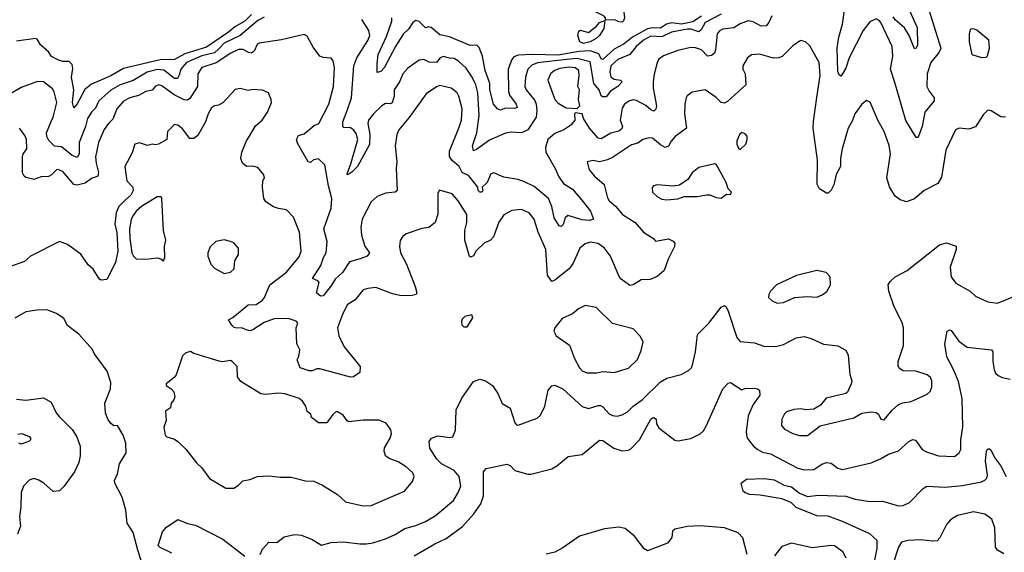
# Model space of a CAD drawing. Extents: x 1839239 to 1929705, y 762242 to 910352.
# Tile 303 of 429: x 1865536 to 1871698, y 865042 to 868373. Entities that reach past the tile are written whole.
import ezdxf

# ---------------------------------------------------------------- set-up
doc = ezdxf.new("R2010")
doc.units = 0

msp = doc.modelspace()

# ---------------------------------------------------------------- linework, layer by layer
at = {"layer": '0CON10XD'}
for points in [[(1869305, 868358), (1869285, 868359.2), (1869265, 868371.4), (1869201.7, 868371.7), (1869202, 868385), (1869194, 868395), (1869101.3, 868441.3), (1869089.5, 868465), (1869090, 868490), (1869155, 868556.2), (1869172.5, 868555), (1869207.5, 868525), (1869255, 868503.3), (1869285, 868452.5), (1869315, 868437.5), (1869320.8, 868385), (1869315, 868366.7), (1869305, 868358)], [(1871225.4, 868435), (1871300, 868195), (1871290.2, 868169.8), (1871238.2, 868105), (1871215.4, 868035), (1871213.6, 867955), (1871226.5, 867926.5), (1871258.6, 867885), (1871259.4, 867865), (1871200, 867795), (1871183.5, 867705), (1871160, 867645), (1871155, 867636.2), (1871145, 867636.2), (1871082, 867742), (1871011.6, 867981.6), (1870985.3, 868065), (1871000.4, 868145), (1870995.5, 868205), (1870925.4, 868355), (1870915, 868368.1), (1870895, 868378.1), (1870855, 868360.6), (1870815, 868306.9), (1870726.1, 868135), (1870705, 868070), (1870685, 868033.8), (1870675, 868021.2), (1870665, 868028), (1870655, 868048.8), (1870652.1, 868195), (1870662.2, 868265), (1870685.2, 868345), (1870701.1, 868465)], [(1867065, 868388.4), (1867025, 868368), (1866914.7, 868275.3), (1866815, 868225.9), (1866780.4, 868189.6), (1866754.2, 868165.8), (1866675, 868148.1), (1866578.8, 868105), (1866543.9, 868065), (1866534.5, 868025.5), (1866523.5, 868006.5), (1866505, 868006.6), (1866438.5, 868058.5), (1866395, 868061.2), (1866333.8, 868045), (1866245, 867993.2), (1866165, 867966.1), (1866105, 867932.2), (1866031.5, 867865), (1866010.1, 867819.9), (1865984.6, 867795), (1865960, 867755), (1865948.2, 867705), (1865907.8, 867605), (1865908.1, 867535), (1865895, 867510.6), (1865865, 867524.6), (1865798.2, 867578.2), (1865753.2, 867583.2), (1865717.8, 867617.8), (1865705, 867643.8), (1865703.6, 867666.4), (1865732.9, 867737.1), (1865745.5, 867764.5), (1865768.1, 867855), (1865752.2, 867922.2), (1865740.6, 867940.6), (1865685.4, 867985.4), (1865647.9, 867987.9), (1865545, 867950), (1865429.1, 867880.9)], [(1866986.5, 868405), (1866945.6, 868364.4), (1866881.3, 868328.7), (1866841.6, 868295), (1866705, 868202.1), (1866569.7, 868160.3), (1866505, 868124.7), (1866415, 868121.4), (1866185, 868067.3), (1866105, 868023.1), (1865985, 867970.9), (1865944, 867936), (1865895, 867846.2), (1865875, 867822), (1865865.6, 867855.6), (1865873.8, 867935), (1865860.9, 868015), (1865867.9, 868067.9), (1865865, 868092.5), (1865845, 868111.4), (1865805, 868112.7), (1865775, 868121.8), (1865735, 868144.1), (1865715, 868172.5), (1865666.1, 868216.1), (1865645, 868251.2), (1865635.6, 868255.6), (1865515, 868240)], [(1870242.1, 868397.9), (1870224.6, 868355.4), (1870208, 868335), (1870175, 868332.2), (1870125, 868360.4), (1870095, 868366.2), (1870045, 868348.3), (1870005, 868323.1), (1869935, 868313.6), (1869915, 868303.1), (1869900.9, 868285), (1869890.7, 868185), (1869883.6, 868165), (1869865, 868148.5), (1869840, 868145), (1869802.5, 868185), (1869765, 868198.5), (1869735, 868199.5), (1869655, 868181.8), (1869565, 868147.1), (1869534.3, 868125), (1869522, 868098), (1869507.1, 868032.9), (1869499.5, 867985), (1869500.9, 867945), (1869521.1, 867835), (1869517, 867813), (1869505, 867800.6), (1869485, 867808.9), (1869455, 867836.2), (1869395, 867867.5), (1869375, 867871.8), (1869352, 867865), (1869321.4, 867845), (1869305, 867820), (1869292.7, 867745), (1869308.5, 867705), (1869301.9, 867688.1), (1869285, 867675.5), (1869235, 867662.7), (1869175, 867627.8), (1869155, 867633.3), (1869102.5, 867695), (1869063.8, 867755), (1869056.7, 867785), (1869015, 867790), (1869007.5, 867785), (1869010, 867745), (1868985, 867714), (1868940, 867685), (1868885, 867661.1), (1868840.6, 867625), (1868826.4, 867575), (1868829.2, 867545), (1868888.9, 867438.9), (1868909.5, 867389.5), (1868938.6, 867348.6), (1868995, 867312.9), (1869054.6, 867244.6), (1869107.5, 867175), (1869127.5, 867125), (1869102.3, 867117.7), (1869055, 867121.5), (1868965, 867148.6), (1868948.6, 867135), (1868936.7, 867093.3), (1868925, 867080), (1868912, 867085), (1868880, 867135), (1868865.9, 867205), (1868845.2, 867255.2), (1868755, 867329.1), (1868695, 867360), (1868655, 867372.9), (1868565, 867387.5), (1868503.9, 867416.1), (1868485, 867410), (1868462.1, 867355), (1868430, 867325), (1868435, 867302), (1868426.2, 867295), (1868415, 867295.6), (1868404.6, 867305), (1868401.8, 867325), (1868355, 867386.9), (1868345, 867398.5), (1868305, 867418.2), (1868285.3, 867455), (1868242.3, 867492.3), (1868225, 867518), (1868225, 867552), (1868285, 867700.6), (1868300.8, 867745), (1868304.7, 867815), (1868284.6, 867895), (1868273.3, 867915), (1868235, 867945.6), (1868165, 867961.2), (1868145, 867954.4), (1868079.6, 867910.4), (1867971, 867759), (1867907.8, 867685), (1867895.6, 867655), (1867885.4, 867585), (1867896.9, 867485), (1867890.8, 867445), (1867897.8, 867305), (1867885, 867295.6), (1867825, 867287.5), (1867772.7, 867267.3), (1867735, 867233.3), (1867679.1, 867125), (1867670.9, 867075), (1867674.6, 867025), (1867695.9, 866955.9), (1867724.4, 866915), (1867711.2, 866895), (1867666.9, 866876.9), (1867600.2, 866859.8), (1867555, 866791.5), (1867508.9, 866751.1), (1867483, 866707), (1867435, 866646.7), (1867417.5, 866645), (1867393.8, 866665), (1867408.8, 866728.8), (1867400.9, 866740.9), (1867368, 866755), (1867421.1, 866835), (1867436.6, 866885), (1867454.2, 866915), (1867459.7, 866985), (1867438.8, 867065), (1867484.1, 867195), (1867489, 867255), (1867467.3, 867335), (1867446.2, 867465), (1867405, 867502.5), (1867375, 867496), (1867355, 867481.2), (1867341.2, 867485), (1867275, 867601.2), (1867268.6, 867625), (1867280.9, 867649.1), (1867315, 867660), (1867378.7, 867711.3), (1867406.9, 867725), (1867469.6, 867845), (1867498.5, 867955), (1867505.4, 868075.4), (1867496.4, 868116.4), (1867485, 868133.8), (1867435, 868137.1), (1867414.5, 868144.5), (1867371.5, 868201.5), (1867335, 868270.6), (1867315, 868281.5), (1867175, 868248.5), (1867035, 868226.9), (1867022.6, 868217.4), (1867003.8, 868176.2), (1866985, 868164.7), (1866967.6, 868167.6), (1866935, 868187.2), (1866905, 868186.6), (1866857.9, 868165), (1866765, 868103.7), (1866675.6, 868075), (1866650.8, 868035), (1866648.9, 867955), (1866600.5, 867879.5), (1866585, 867870.4), (1866565, 867872.2)], [(1869925, 868409.1), (1869825.7, 868355), (1869799.8, 868310.2), (1869785, 868298.6), (1869735, 868314.1), (1869715, 868314.1), (1869615, 868295.2), (1869555, 868267), (1869485, 868269.5), (1869440, 868245), (1869394.6, 868205), (1869354.8, 868155.2), (1869279.1, 868125), (1869235.9, 868085), (1869228.1, 868045), (1869236.1, 868016.1), (1869255, 868001.9), (1869294.6, 867994.6), (1869306.5, 867985), (1869279.1, 867955), (1869232.7, 867927.3), (1869205, 867890.9), (1869185, 867890), (1869175, 867897.3), (1869161.1, 867935), (1869129.6, 867975), (1869105, 868110.8), (1869025, 868130.6), (1868958.1, 868125), (1868776.6, 868103.4), (1868740.3, 868089.7), (1868715.2, 868064.8), (1868701.2, 868015), (1868697.5, 867955), (1868705.4, 867935), (1868758.5, 867868.5), (1868768.4, 867845), (1868772.8, 867805), (1868767.2, 867762.8), (1868715.9, 867684.1), (1868675, 867666.2), (1868610.7, 867669.3), (1868575, 867663.8), (1868475, 867620), (1868395, 867560.8), (1868375, 867554), (1868369.6, 867585), (1868395.9, 867665), (1868410.3, 867775), (1868401.9, 867915), (1868389.5, 867965), (1868368, 868015), (1868330.2, 868070.2), (1868282.5, 868115), (1868255, 868131.5), (1868225, 868131.9), (1868185, 868143.1), (1868167.8, 868135), (1868144.1, 868105.9), (1868097.3, 868107.3), (1868065, 868124.5), (1868035, 868120), (1867965, 868070.6), (1867933.3, 868035), (1867911.6, 867985), (1867879.6, 867935), (1867879.7, 867895), (1867866.2, 867853.8), (1867855, 867847.2), (1867825, 867848.8), (1867801.9, 867835), (1867750, 867785), (1867719.2, 867745), (1867714.7, 867725), (1867726.7, 867655), (1867725, 867593.8), (1867649.1, 867455), (1867615, 867419.2), (1867595, 867406.7), (1867585, 867403.3), (1867585, 867410), (1867608.6, 867471.4), (1867650.8, 867625), (1867641.7, 867661.7), (1867625.2, 867685.2), (1867605, 867696.5), (1867565, 867700), (1867557.2, 867707.2), (1867558.2, 867735), (1867584.4, 867805), (1867611.6, 867885), (1867627.2, 868085), (1867646.3, 868135), (1867715, 868244.3), (1867727.1, 868275), (1867720, 868305), (1867677.5, 868375)], [(1869802.1, 868395), (1869749.2, 868360.8), (1869676.3, 868346.3), (1869615, 868354.4), (1869583.9, 868345), (1869545, 868321.4), (1869495, 868323.5), (1869465, 868316), (1869371.5, 868265), (1869318, 868222), (1869255, 868189.5), (1869185, 868125.3), (1869175, 868129.4), (1869159.3, 868159.3), (1869105, 868177.9), (1869035, 868174.2), (1868905, 868151), (1868745.6, 868155.6), (1868655, 868150.8), (1868628.9, 868141.1), (1868614.7, 868125.3), (1868593.2, 868065), (1868594.7, 867925), (1868601, 867901), (1868643.5, 867845), (1868648.8, 867825), (1868631.9, 867818.1), (1868575, 867819.6), (1868545, 867806.7), (1868526, 867815), (1868500, 867845), (1868478.9, 867935), (1868477.1, 867975), (1868448, 868055), (1868431.1, 868145), (1868410.1, 868200.1), (1868395.7, 868215), (1868355, 868212.1), (1868225, 868266.8), (1868165, 868277.9), (1868110, 868325), (1868095, 868328.6), (1868075, 868322.2), (1868035, 868362.7), (1868015, 868368.9), (1867995.6, 868355), (1867968.8, 868315), (1867935, 868282.5), (1867888, 868205), (1867817.4, 868072.6), (1867795, 868050), (1867773.8, 868043.8), (1867771.8, 868098.2), (1867779.1, 868155), (1867832, 868268), (1867864.7, 868364.7), (1867865.2, 868385.2)], [(1871101.4, 868435), (1871151.6, 868325), (1871155, 868214), (1871145, 868195.8), (1871135, 868191.2), (1871102.2, 868275), (1871072.5, 868322.5), (1871015, 868371.9), (1871002.2, 868392.2)], [(1869065, 868225.4), (1869041.4, 868235), (1869028.8, 868275), (1869035, 868302.5), (1869045, 868308.8), (1869095, 868293.8), (1869146.4, 868333.6), (1869165, 868356), (1869198.3, 868368.3), (1869192.3, 868317.7), (1869164.2, 868275), (1869143.3, 868255), (1869105, 868234.3), (1869065, 868225.4)], [(1871555, 868136.7), (1871585, 868140), (1871592.5, 868147.5), (1871604.2, 868195), (1871600, 868245), (1871525, 868308.1), (1871505, 868315.6), (1871486.4, 868313.6), (1871476.7, 868285), (1871476.7, 868235), (1871494, 868155), (1871555, 868136.7)], [(1871705, 867766.7), (1871695, 867763.8), (1871675, 867766.2), (1871615, 867803.3), (1871595, 867806.7), (1871565, 867778.8), (1871517, 867703), (1871475, 867688.5), (1871415, 867695.7), (1871392, 867685), (1871332, 867558), (1871305, 867387.5), (1871281.7, 867348.3), (1871195, 867305.6), (1871135, 867252.2), (1871085, 867234.3), (1871045, 867245.7), (1871015, 867269.2), (1870978.3, 867328.3), (1870962.2, 867385), (1870985.6, 867535), (1870976.6, 867586.6), (1870945.7, 867675), (1870905.7, 867745), (1870858.3, 867858.3), (1870835, 867867.5), (1870806.2, 867845), (1870761.4, 867785), (1870747.2, 867742.8), (1870720.6, 867695), (1870683.6, 867566.4), (1870672.9, 867505), (1870672.5, 867455), (1870644.3, 867405), (1870629.7, 867340.3), (1870615, 867307.5), (1870595, 867287.5), (1870585, 867287.5), (1870540, 867315), (1870526, 867345), (1870527.8, 867495), (1870502.1, 867695), (1870502.6, 867737.4), (1870524.1, 867885.9), (1870544.5, 868024.5), (1870538.5, 868105), (1870480.5, 868210.5), (1870452.5, 868235), (1870425, 868243.3), (1870415, 868240), (1870375, 868210), (1870306.4, 868143.6), (1870285, 868135.6), (1870252.8, 868132.8), (1870165, 868157.8), (1870115, 868154.3), (1870090, 868135), (1870061.9, 868085), (1870061.9, 868065), (1870075.6, 868035), (1870078.9, 867965), (1869965, 867860.9), (1869945, 867851.5), (1869926.2, 867856.2), (1869895, 867887.5), (1869825, 867934.5), (1869745, 867919.2), (1869713.4, 867896.6), (1869705.8, 867885), (1869698.6, 867845), (1869695.5, 867785), (1869708.1, 867695), (1869637.7, 867642.3), (1869613.6, 867613.6), (1869595, 867583.1), (1869575, 867574.6), (1869545, 867590.7), (1869495, 867631.5), (1869475, 867633.5), (1869435, 867624.5), (1869405, 867600.4), (1869365, 867590.8), (1869245, 867510.8), (1869213.8, 867496.2), (1869165, 867484.4), (1869125, 867492.5), (1869087.5, 867485), (1869100, 867435), (1869131.9, 867395), (1869192.6, 867342.6), (1869215, 867258.8), (1869225, 867240.8), (1869265, 867206.5), (1869308.9, 867155), (1869386.7, 867105), (1869438.9, 867045), (1869501.2, 867005), (1869515, 866987.5), (1869595, 867002.5), (1869625, 866988), (1869635.7, 866975.7), (1869634.2, 866955), (1869594.5, 866875.5), (1869568, 866805), (1869525, 866767.1), (1869480.9, 866749.1), (1869425, 866746), (1869374.1, 866715.9), (1869355, 866711.2), (1869345, 866716.2), (1869299.8, 866749.8), (1869286.6, 866766.6), (1869232.5, 866895), (1869194.5, 866945), (1869155, 866973.1), (1869108, 866982), (1869075, 866971.5), (1869041.5, 866945), (1868999.4, 866850.6), (1868975, 866815.6), (1868885, 866744.4), (1868865, 866736), (1868838.2, 866775), (1868827.5, 866935), (1868780.4, 867045), (1868754.5, 867125), (1868725, 867165.6), (1868675, 867185.6), (1868615, 867179.2), (1868565, 867152.5), (1868534, 867106), (1868500.5, 867015), (1868481.4, 866995), (1868442.9, 866975), (1868393.1, 866926.9), (1868375, 866896.2), (1868357, 866887), (1868351.2, 866891.2), (1868322.2, 866995), (1868320.5, 867055), (1868333.5, 867105), (1868333.3, 867155), (1868280.6, 867240.6), (1868241.2, 867285), (1868163.6, 867306.4), (1868151.7, 867288.3), (1868152.3, 867157.7), (1868135.6, 867104.4), (1868096.4, 867073.6), (1868053.2, 867066.8), (1867955, 867034.2), (1867931.2, 867015), (1867917.3, 866992.7), (1867912.2, 866955), (1867919.4, 866915), (1867956, 866845), (1868009.6, 866705), (1868020.8, 866665), (1868016.7, 866655), (1867983.1, 866646.9), (1867915, 866648.2), (1867869.1, 866659.1), (1867765, 866697.7), (1867715, 866692.7), (1867685, 866682.9), (1867635, 866621.1), (1867585, 866590), (1867555, 866529.2), (1867525.4, 866445), (1867532.9, 866395), (1867566.2, 866326.2), (1867666, 866205), (1867664, 866166), (1867625, 866139.2), (1867605, 866138.1), (1867415, 866188.5), (1867395, 866190), (1867365, 866177.5), (1867347.7, 866177.7), (1867290, 866195), (1867272.5, 866245), (1867282.4, 866267.6), (1867288.2, 866308.2), (1867270, 866345), (1867266.4, 866445), (1867276.7, 866475), (1867265, 866488.1), (1867215, 866503.6), (1867128.4, 866501.6), (1867065, 866479.2), (1866995, 866433.1), (1866975, 866427.5), (1866952.8, 866432.8)], [(1869025, 867818.8), (1869041.2, 867835), (1869032.9, 867875), (1869038.1, 867935), (1869029.4, 867955), (1869036.9, 868025), (1869033.8, 868055), (1869011.9, 868071.9), (1868975, 868077.3), (1868915, 868067.7), (1868881.9, 868055), (1868858.2, 868035), (1868840.4, 867995), (1868885.5, 867875), (1868905, 867851.1), (1868955, 867821.4), (1869025, 867818.8)], [(1866565, 867872.2), (1866502.7, 867902.7), (1866425, 867959.2), (1866405, 867966.2), (1866385, 867957.8), (1866365, 867932.5), (1866325, 867924.6), (1866280.1, 867899.9), (1866225, 867884.7), (1866185, 867864.6), (1866143.1, 867815), (1866118.3, 867751.7), (1866090.4, 867725), (1866065, 867687.1), (1866029.1, 867605), (1866010.4, 867515), (1866013.3, 867475), (1866027.9, 867417.9), (1866025.4, 867394.6), (1865985, 867379.1), (1865945, 867350), (1865895, 867339.3), (1865875, 867341.8), (1865805, 867424.4), (1865775, 867435.5), (1865765, 867434.2), (1865735, 867404), (1865715, 867392.9), (1865670.3, 867389.7), (1865625, 867374), (1865575, 867386.2), (1865564.2, 867394.2), (1865554.2, 867415), (1865554.2, 867515), (1865557.5, 867535), (1865565.8, 867545), (1865579.5, 867565), (1865578.5, 867625), (1865568.7, 867648.7), (1865535, 867695.6)], [(1866952.8, 866432.8), (1866925.3, 866445.3), (1866895, 866443.3), (1866878.9, 866448.9), (1866862.6, 866462.6), (1866843.3, 866495), (1866870.3, 866509.7), (1866965, 866590), (1867015, 866592.8), (1867055, 866618.9), (1867068.2, 866635), (1867100.9, 866715), (1867205, 866794.4), (1867285, 866890), (1867296.7, 866925), (1867286.7, 867045), (1867248.9, 867138.9), (1867206.2, 867185), (1867155, 867191.5), (1867125, 867201.9), (1867076, 867235), (1867064, 867255), (1867056.2, 867325), (1867058, 867365), (1867066.9, 867385), (1867062.5, 867402.5), (1867025, 867448.6), (1866995, 867457.8), (1866955, 867455.7), (1866930, 867475), (1866920.6, 867505), (1866925.7, 867545), (1866954.6, 867615.4), (1866974, 867645), (1867011.2, 867708.8), (1867053.8, 867745), (1867086.2, 867795), (1867111.2, 867855), (1867110, 867875), (1867092.5, 867915), (1867055, 867933.3), (1866995, 867935.8), (1866965, 867930), (1866915, 867942.5), (1866885, 867937.5), (1866806.4, 867853.6), (1866780.3, 867839.7), (1866753.8, 867835), (1866735, 867821.4), (1866714.6, 867785), (1866699.5, 867735), (1866650, 867650), (1866625, 867629.4), (1866600.8, 867630.8), (1866555, 867690), (1866525, 867713.8), (1866505, 867718), (1866460, 867675), (1866456.7, 867625), (1866405, 867594), (1866385, 867590), (1866365, 867594.3), (1866335, 867586.5), (1866285, 867603.4), (1866255.8, 867594.2), (1866238.7, 867541.3), (1866194.4, 867455), (1866206.2, 867365), (1866244.2, 867325), (1866245.8, 867305), (1866231.5, 867275), (1866196.2, 867243.8), (1866155.3, 867204.7), (1866138.8, 867165), (1866130.3, 867095), (1866142.8, 867042.8), (1866150.3, 866925), (1866135.3, 866854.7), (1866081.3, 866748.7), (1866045, 866744.2), (1866035, 866751.2), (1865995, 866813.3), (1865965, 866840), (1865917.6, 866907.6), (1865835, 866966.2), (1865785, 866985.6), (1865602.5, 866895), (1865565, 866861.4), (1865471.5, 866828.5)], [(1870045, 867562.5), (1870080, 867595), (1870087.5, 867625), (1870087.5, 867645), (1870075, 867660), (1870055, 867668.8), (1870043, 867657), (1870023.8, 867615), (1870024.1, 867594.1), (1870035, 867570), (1870045, 867562.5)], [(1869585, 867246.7), (1869655, 867253.3), (1869695, 867266.7), (1869775, 867266.7), (1869835, 867278.8), (1869855, 867278.8), (1869895, 867261.2), (1869925, 867256.7), (1869958.3, 867281.7), (1869985, 867280), (1869990, 867295), (1869970, 867315), (1869956.7, 867355), (1869930, 867405), (1869896.2, 867466.2), (1869885, 867472.5), (1869785, 867448.8), (1869745, 867416.2), (1869717, 867373), (1869665, 867338.8), (1869625, 867331.2), (1869525, 867340), (1869502.5, 867335), (1869493, 867323), (1869496.7, 867295), (1869527.5, 867265), (1869555, 867251.2), (1869585, 867246.7)], [(1866435, 866866), (1866444.4, 866885), (1866441.1, 866955), (1866450, 866995), (1866436.4, 867055), (1866426, 867255), (1866420, 867265), (1866396, 867266), (1866298.6, 867205), (1866265, 867175.8), (1866245, 867148.1), (1866233.7, 867125), (1866222.6, 867065), (1866223.9, 867005), (1866238, 866915), (1866246.9, 866895), (1866265, 866876.9), (1866325, 866875.6), (1866395, 866883.6), (1866418.2, 866878.2), (1866435, 866866)], [(1866815, 866786.7), (1866855, 866794), (1866878, 866815), (1866882.1, 866865), (1866904.3, 866905), (1866904, 866945), (1866875, 866977.5), (1866855, 866986.7), (1866815, 866996.2), (1866764.1, 866985.9), (1866727.5, 866952.5), (1866713.3, 866915), (1866713.3, 866895), (1866731.2, 866845), (1866755, 866818.8), (1866815, 866786.7)], [(1867041.1, 865028.9), (1867055, 865061.2), (1867095, 865104.2), (1867145, 865103.8), (1867190.9, 865139.1), (1867255, 865152.5), (1867298.8, 865148.8), (1867365, 865122), (1867425, 865086.2), (1867485, 865102.9), (1867562.7, 865107.3), (1867665, 865093.9), (1867705.4, 865095.4), (1867745, 865101.3), (1867825, 865126.4), (1867885, 865153.5), (1867945, 865191.1), (1868015, 865210), (1868076.2, 865235), (1868135, 865269.4), (1868250, 865365), (1868278.3, 865411.7), (1868295.5, 865455), (1868286.5, 865515), (1868255, 865552.5), (1868176, 865596), (1868146.9, 865625), (1868103.2, 865693.2), (1868098, 865735), (1868113.8, 865755), (1868155, 865770.5), (1868225, 865760), (1868246.2, 865765), (1868262.2, 865805), (1868267, 865933), (1868302.2, 866005), (1868375, 866109.2), (1868415, 866124), (1868450, 866115), (1868495, 866086), (1868526.9, 866035), (1868555, 865972.5), (1868605, 865944), (1868635, 865852), (1868645, 865839.2), (1868655, 865837.5), (1868775, 865881.2), (1868795, 865900), (1868822, 865955), (1868841.9, 866055), (1868865.9, 866084.1), (1868885, 866088), (1868935, 866063.5), (1869055, 865953.1), (1869095, 865940.7), (1869155, 865960.9), (1869170, 865960), (1869185, 865952.5), (1869225, 865907.1), (1869245, 865897.1), (1869275.6, 865894.4), (1869305, 865901.4), (1869339.8, 865920.2), (1869375.6, 865955), (1869430.5, 865995), (1869545, 866107.3), (1869585, 866131.5), (1869675, 866154.3), (1869721.1, 866178.9), (1869739.2, 866195), (1869747.1, 866215), (1869765.6, 866295), (1869776.9, 866405), (1869847.5, 866475), (1869925, 866574.2), (1869945.7, 866585.7), (1869957.6, 866577.6), (1869970.2, 866550.2), (1870023.3, 866385), (1870045, 866361.1), (1870135, 866351.1), (1870192.2, 866332.2), (1870265, 866329.4), (1870315, 866341.9), (1870395, 866383.6), (1870445, 866391.5), (1870489.1, 866379.1), (1870565, 866343.1), (1870655, 866334), (1870705.9, 866305.9), (1870720, 866275), (1870731.4, 866155), (1870743.8, 866115), (1870738.8, 866095), (1870715.8, 866044.2), (1870705, 866036.2), (1870582.5, 866005), (1870547.7, 865962.3), (1870505, 865937.5), (1870455, 865933.3), (1870425, 865940), (1870380, 865935), (1870335, 865920), (1870321.1, 865908.9), (1870304.3, 865875), (1870304.1, 865834.1), (1870321.2, 865811.2), (1870374.5, 865784.5), (1870415, 865771.9), (1870465, 865773.1), (1870545, 865833.8), (1870755, 865882.6), (1870805, 865912.8), (1870865, 865920), (1870895, 865916.7), (1870909.6, 865905), (1870925, 865874.5), (1870945, 865870.6), (1870995, 865930.8), (1871034.5, 865965.5), (1871062.4, 865977.6), (1871115.4, 865984.6), (1871215, 866030.8), (1871233.2, 866046.8), (1871244.3, 866075), (1871244.3, 866115), (1871235.7, 866135), (1871215, 866152.9), (1871144.5, 866174.5), (1871065, 866177.5), (1871041.7, 866191.7), (1871033.8, 866206.2), (1871034.3, 866235.7), (1871066.9, 866335), (1871066.8, 866446.8), (1871057.9, 866477.9), (1871006.1, 866583.9), (1870974.2, 866675), (1870970, 866715), (1870983.4, 866736.6), (1871015, 866764.2), (1871090, 866805), (1871291.2, 866965), (1871335, 866977.5), (1871396.1, 866956.1), (1871396.7, 866935), (1871358.1, 866825), (1871365.7, 866765), (1871393.8, 866725), (1871484.4, 866674.4), (1871516.7, 866645), (1871595, 866608.6), (1871655, 866601.1), (1871833.3, 866673.3)], [(1870275, 866601.2), (1870315, 866604), (1870383.6, 866636.4), (1870465, 866642), (1870525, 866638.8), (1870558.3, 866651.7), (1870587.3, 866672.7), (1870608.8, 866715), (1870606.7, 866765), (1870581.7, 866791.7), (1870525, 866803.8), (1870397.7, 866772.3), (1870272.5, 866715), (1870233.3, 866675), (1870223.3, 866655), (1870222.5, 866635), (1870243.9, 866613.9), (1870275, 866601.2)], [(1866295, 864990), (1866274.1, 865055), (1866246.4, 865165), (1866207.8, 865225), (1866200.4, 865305), (1866176.7, 865386.7), (1866130.6, 865475), (1866129.7, 865490.3), (1866147, 865533), (1866160, 865595), (1866201.2, 865665), (1866200, 865725), (1866183.3, 865775), (1866147.5, 865835), (1866125, 865832.5), (1866105, 865847.5), (1866086.7, 865875), (1866072.5, 865915), (1866068.8, 865975), (1866103.3, 866065), (1866106.2, 866105), (1866084, 866175), (1866031.2, 866245), (1866001.2, 866285), (1865990.5, 866310.5), (1865905, 866406.7), (1865835, 866460), (1865812, 866505), (1865765, 866536.2), (1865705, 866558.8), (1865645, 866557.5), (1865575, 866546), (1865504.5, 866505.5)], [(1869085, 866164), (1869145, 866164.2), (1869185, 866172.5), (1869255, 866166.9), (1869345, 866194.2), (1869402.7, 866247.3), (1869425.8, 866304.2), (1869436.4, 866356.4), (1869420.7, 866390.7), (1869375, 866440), (1869245, 866474), (1869142.3, 866572.3), (1869073.9, 866586.1), (1869032.5, 866565), (1868995, 866533.3), (1868930, 866505), (1868884.3, 866445.7), (1868878, 866425), (1868893.3, 866395), (1868977.3, 866337.3), (1869007.5, 866255), (1869039.2, 866195), (1869055, 866178), (1869085, 866164)], [(1868335, 866452.5), (1868371.7, 866508.3), (1868365, 866527.5), (1868322.3, 866517.7), (1868305, 866500), (1868300, 866485), (1868303.3, 866465), (1868315, 866452.5), (1868335, 866452.5)], [(1870155.6, 865685), (1870185, 865668.8), (1870235, 865657.1), (1870405, 865568.2), (1870445, 865557.8), (1870505, 865559.2), (1870555, 865593.1), (1870585, 865602.9), (1870615, 865600), (1870655, 865567.5), (1870685, 865560.6), (1870865, 865602.5), (1870923.6, 865626.4), (1870973.3, 865655), (1871035, 865676), (1871100, 865735), (1871125, 865748.1), (1871142.5, 865742.5), (1871182.9, 865685), (1871209.8, 865669.8), (1871285, 865645.7), (1871385, 865642), (1871415, 865663.8), (1871424.4, 865685.6), (1871425.4, 865744.6), (1871438.2, 865825), (1871433.8, 866003.8), (1871411.2, 866111.2), (1871380.4, 866185), (1871337.3, 866265), (1871325.8, 866344.2), (1871340, 866425), (1871355, 866434), (1871365, 866428.8), (1871412.8, 866362.8), (1871465, 866324.3), (1871617.8, 866307.8), (1871626.7, 866295), (1871625.6, 866235), (1871633.6, 866185), (1871643.3, 866163.3), (1871658.6, 866148.6), (1871685, 866134.4), (1871735, 866124.4)], [(1867685, 865331.9), (1867735, 865334), (1867943.8, 865425), (1867993.8, 865485), (1868004.2, 865515), (1867995, 865538), (1867955, 865577.1), (1867905, 865607.5), (1867847.8, 865627.8), (1867825.5, 865645.5), (1867815.7, 865675), (1867819.2, 865695), (1867855, 865756.7), (1867862, 865785), (1867857.7, 865807.7), (1867830, 865850), (1867785, 865868), (1867685, 865868.8), (1867595, 865858.8), (1867584.1, 865864.1), (1867559.5, 865899.5), (1867525, 865921.2), (1867515, 865921.2), (1867495, 865903.8), (1867458.3, 865851.7), (1867405, 865852), (1867362.5, 865885), (1867357.5, 865905), (1867335, 865923.3), (1867325.6, 865955), (1867305, 865987.8), (1867285, 866004.6), (1867195, 866033.3), (1867155, 866037.8), (1867075, 866028.9), (1867045, 866032.2), (1866919.3, 866109.3), (1866899.7, 866139.7), (1866896, 866205), (1866865, 866236.2), (1866855, 866241.2), (1866805.8, 866234.2), (1866785, 866237.5), (1866626.1, 866286.1), (1866605, 866297.5), (1866575, 866290), (1866555, 866270), (1866515, 866152.5), (1866502.5, 866135), (1866453.3, 866095), (1866452.5, 866085), (1866483.3, 866065), (1866500, 866045), (1866506.2, 866015), (1866500, 865995), (1866483.3, 865975), (1866480, 865945), (1866448.8, 865925), (1866453, 865867), (1866436.7, 865825), (1866446.7, 865775), (1866457.5, 865765), (1866505, 865750), (1866525.7, 865735.7), (1866575, 865686.7), (1866641.7, 865601.7), (1866675, 865571.2), (1866724.3, 865504.3), (1866825, 865442), (1866875, 865443.3), (1866905, 865461.2), (1866931.4, 865488.6), (1866975, 865496.2), (1867024.1, 865515.9), (1867095, 865519.2), (1867165, 865511.1), (1867235, 865511.5), (1867325, 865488), (1867377, 865487), (1867431.3, 865461.3), (1867523.6, 865403.6), (1867575, 865356.5), (1867685, 865331.9)], [(1868005, 865020.6), (1868134.3, 865095.7), (1868205, 865128.2), (1868306.9, 865203.1), (1868377.3, 865282.7), (1868421.8, 865345), (1868437.7, 865395), (1868437.8, 865545), (1868454, 865565), (1868585, 865592.5), (1868604.7, 865584.7), (1868635, 865554), (1868715, 865530), (1868735, 865531.4), (1868865, 865564.4), (1868897.6, 865582.4), (1868968, 865642), (1869055, 865653.1), (1869165, 865743.8), (1869185, 865741.1), (1869253.3, 865693.3), (1869305, 865675.6), (1869345, 865681.1), (1869360.5, 865689.5), (1869414.4, 865745), (1869484.6, 865875), (1869495, 865883.1), (1869505, 865884.3), (1869518.6, 865875), (1869520.6, 865845), (1869535, 865820), (1869635, 865742.7), (1869655, 865738.9), (1869735, 865753.3), (1869795, 865783.1), (1869815, 865800.8), (1869834.5, 865835), (1869936.7, 866065), (1869969.5, 866100.5), (1869985, 866103.8), (1870055, 866057.5), (1870074.1, 866065.9), (1870135, 866068.6), (1870153.3, 866065), (1870166, 866055), (1870167.1, 866025), (1870125, 865965.8), (1870095.4, 865895), (1870082.9, 865795), (1870086.4, 865765), (1870096.4, 865745), (1870126.9, 865705), (1870155.6, 865685)], [(1865515, 865998.9), (1865575, 865993.1), (1865685, 866008), (1865731.7, 865981.7), (1865764.2, 865915), (1865782.2, 865892.2), (1865865, 865810), (1865893.1, 865763.1), (1865913.5, 865705), (1865914.4, 865645), (1865905.5, 865604.5), (1865879.2, 865545), (1865814, 865455), (1865783.9, 865426.1), (1865745, 865421.2), (1865686.7, 865475), (1865655, 865493.3), (1865625, 865502.5), (1865595, 865492.5), (1865560, 865455), (1865544, 865415), (1865543, 865327), (1865534.3, 865264.3), (1865541.4, 865205), (1865522, 865155)], [(1865525, 865780), (1865550, 865785), (1865595, 865766), (1865603.3, 865755), (1865603.3, 865745), (1865593.3, 865735), (1865545, 865717.5), (1865530, 865725)], [(1870887.3, 864992.7), (1870901.8, 865065), (1870902.2, 865115), (1870856.7, 865156.7), (1870684.2, 865234.2), (1870595, 865267.8), (1870525, 865269.2), (1870395, 865321.1), (1870362.6, 865352.6), (1870305, 865375.5), (1870169.1, 865399.1), (1870105, 865403.1), (1870075, 865413.5), (1870062.9, 865425), (1870050, 865475), (1870085, 865500), (1870195, 865503.1), (1870256.7, 865495), (1870320.8, 865460.8), (1870365, 865450.9), (1870415, 865412.2), (1870465, 865391.4), (1870535, 865398.6), (1870705, 865392.2), (1870765, 865374.3), (1870855, 865360), (1870935, 865360.8), (1871035, 865332.5), (1871065, 865334.2), (1871105, 865352.5), (1871189.1, 865440.9), (1871212.5, 865455), (1871325, 865448.3), (1871435, 865460.3), (1871555, 865483.1), (1871576.6, 865493.4), (1871587.8, 865505), (1871593.3, 865525), (1871578.8, 865615), (1871586, 865674), (1871595, 865690), (1871605, 865690), (1871612.3, 865682.3), (1871635.4, 865635.4), (1871674.4, 865585), (1871709.6, 865515)], [(1866487.1, 865037.1), (1866415, 865070.8), (1866402.9, 865085), (1866429.2, 865170.8), (1866455, 865200), (1866525, 865246.2), (1866585, 865222.5), (1866635, 865211.2), (1866806.7, 865125), (1866945, 865018.1)], [(1871695, 865032.5), (1871655.4, 865055.4), (1871643.1, 865073.1), (1871637.3, 865195), (1871619.1, 865249.1), (1871575, 865279.5), (1871505, 865295.4), (1871405, 865272.5), (1871360, 865245), (1871336.5, 865215), (1871295, 865133.3), (1871276.8, 865113.2), (1871245, 865110.6), (1871175, 865120), (1871095, 865116.4), (1871055, 865104.2), (1871035.4, 865074.6), (1871000.4, 864965)], [(1870088.6, 865028.6), (1870062, 865132), (1870032.7, 865162.7), (1869945.4, 865195.4), (1869795, 865207.1), (1869715, 865203.1), (1869635, 865187.1), (1869620.6, 865175), (1869617.1, 865135), (1869590.2, 865099.8), (1869465, 865050), (1869442.9, 865062.9), (1869382.7, 865142.7), (1869325, 865190.8), (1869285, 865200), (1869195, 865189.3), (1869038.3, 865141.7), (1868935, 865070.5), (1868885, 865043.5), (1868829.6, 865030.4)], [(1870708.6, 865005), (1870688, 865045), (1870635, 865081.9), (1870615, 865084.4), (1870495, 865070), (1870365, 865098.6), (1870305, 865078.6), (1870259.8, 865020.2)]]:
    msp.add_lwpolyline(points, dxfattribs=at)

doc.saveas('drawing.dxf')
